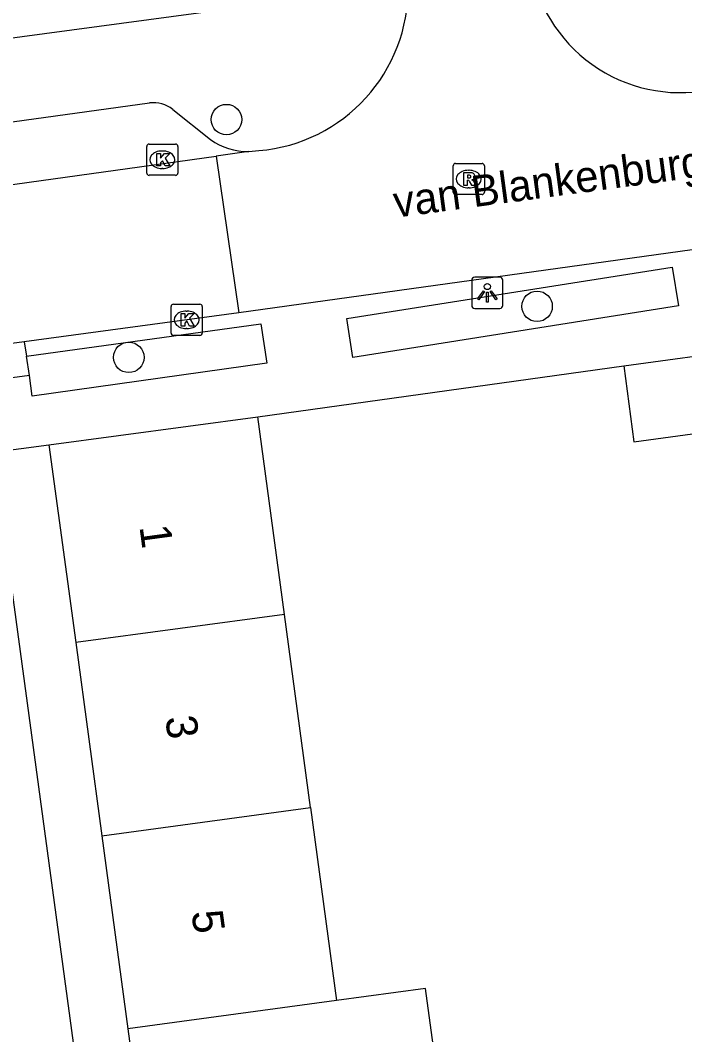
# Model space of a CAD drawing. Extents: x 159053 to 160041, y 380450 to 381422.
# Drawn here: x 159624.44 to 159645.73, y 380957.63 to 380990.15 of the extents above; entities that cross this region are included whole.
import ezdxf

# ---------------------------------------------------------------- set-up
doc = ezdxf.new("R2010")
doc.units = 0
for name, color, linetype in [('IMGEO_Boom', 7, 'Continuous'), ('IMGEO_Kolk', 7, 'Continuous'), ('IMGEO_Lichtpunt', 7, 'Continuous'), ('IMGEO_Muur', 7, 'Continuous'), ('IMGEO_Openbare_ruimte_label', 7, 'Continuous'), ('IMGEO_Pand', 7, 'Continuous'), ('IMGEO_Pand_nummerreeks', 7, 'Continuous'), ('IMGEO_Rijbaan_lokaal_open', 7, 'Continuous'), ('IMGEO_Rioolput', 7, 'Continuous'), ('IMGEO_Voetpad_op_trap', 7, 'Continuous'), ('IMGEO_Voetpad_open', 7, 'Continuous')]:
    doc.layers.add(name, color=color, linetype=linetype)

msp = doc.modelspace()

# ---------------------------------------------------------------- linework, layer by layer
at = {"layer": 'IMGEO_Boom'}
for centre in [(159631.044, 380986.968), (159641.002, 380980.981), (159627.913, 380979.345)]:
    msp.add_circle(centre, 0.489, dxfattribs=at)
at = {"layer": 'IMGEO_Kolk'}
for p, q in [((159628.489, 380985.255), (159628.489, 380986.107)), ((159628.564, 380986.181), (159629.416, 380986.181)), ((159629.49, 380986.107), (159629.49, 380985.255)), ((159628.977, 380985.961), (159629.002, 380985.961)), ((159629.416, 380985.181), (159628.564, 380985.181)), ((159629, 380985.401), (159628.975, 380985.401)), ((159629.269, 380980.123), (159629.269, 380980.975)), ((159629.344, 380981.049), (159630.196, 380981.049)), ((159630.27, 380980.975), (159630.27, 380980.123)), ((159629.757, 380980.829), (159629.782, 380980.829)), ((159629.78, 380980.269), (159629.755, 380980.269)), ((159630.196, 380980.049), (159629.344, 380980.049))]:
    msp.add_line(p, q, dxfattribs=at)
for points in [[(159628.489, 380985.255), (159628.489, 380986.107)], [(159628.564, 380986.181), (159629.416, 380986.181)], [(159629.49, 380986.107), (159629.49, 380985.255)], [(159628.81, 380985.881), (159628.933, 380985.881), (159628.933, 380985.73), (159629.063, 380985.881), (159629.227, 380985.881), (159629.081, 380985.73), (159629.234, 380985.481), (159629.082, 380985.481), (159628.997, 380985.645), (159628.933, 380985.578), (159628.933, 380985.481), (159628.81, 380985.481), (159628.81, 380985.881)], [(159629.416, 380985.181), (159628.564, 380985.181)], [(159629.269, 380980.123), (159629.269, 380980.975)], [(159629.344, 380981.049), (159630.196, 380981.049)], [(159630.27, 380980.975), (159630.27, 380980.123)], [(159629.59, 380980.749), (159629.713, 380980.749), (159629.713, 380980.598), (159629.843, 380980.749), (159630.007, 380980.749), (159629.861, 380980.598), (159630.014, 380980.349), (159629.862, 380980.349), (159629.777, 380980.513), (159629.713, 380980.446), (159629.713, 380980.349), (159629.59, 380980.349), (159629.59, 380980.749)], [(159630.196, 380980.049), (159629.344, 380980.049)]]:
    msp.add_lwpolyline(points, dxfattribs=at)
for centre, start, end in [((159628.566, 380986.105), 91.552, 178.448), ((159628.566, 380986.105), 91.552, 178.448), ((159629.414, 380986.105), 1.552, 88.448), ((159629.414, 380986.105), 1.552, 88.448), ((159628.566, 380985.257), 181.552, 268.448), ((159628.566, 380985.257), 181.552, 268.448), ((159629.414, 380985.257), 271.552, 358.448), ((159629.414, 380985.257), 271.552, 358.448), ((159629.346, 380980.973), 91.552, 178.448), ((159629.346, 380980.973), 91.552, 178.448), ((159630.194, 380980.973), 1.552, 88.448), ((159630.194, 380980.973), 1.552, 88.448), ((159629.346, 380980.125), 181.552, 268.448), ((159629.346, 380980.125), 181.552, 268.448), ((159630.194, 380980.125), 271.552, 358.448), ((159630.194, 380980.125), 271.552, 358.448)]:
    msp.add_arc(centre, 0.0765, start, end, dxfattribs=at)
for centre, major_axis, ratio, start_param, end_param in [((159628.976, 380985.681), (-0.387, 0.002), 0.722429, 4.712389, 7.853982), ((159629.001, 380985.681), (-0.39, 0.002), 0.717154, 1.570796, 4.712389), ((159629.756, 380980.549), (-0.387, 0.002), 0.722429, 4.712389, 7.853982), ((159629.781, 380980.549), (-0.39, 0.002), 0.717154, 1.570796, 4.712389)]:
    msp.add_ellipse(centre, major_axis=major_axis, ratio=ratio, start_param=start_param, end_param=end_param, dxfattribs=at)
at = {"layer": 'IMGEO_Lichtpunt'}
for p, q in [((159639.81, 380981.913), (159639.002, 380981.913)), ((159639.81, 380981.913), (159639.002, 380981.913)), ((159638.908, 380981.818), (159638.908, 380981.011)), ((159638.908, 380981.818), (159638.908, 380981.011)), ((159639.904, 380981.011), (159639.904, 380981.818)), ((159639.904, 380981.011), (159639.904, 380981.818)), ((159639.002, 380980.917), (159639.81, 380980.917)), ((159639.002, 380980.917), (159639.81, 380980.917))]:
    msp.add_line(p, q, dxfattribs=at)
for points in [[(159639.282, 380981.482), (159639.321, 380981.454), (159639.133, 380981.192), (159639.095, 380981.219), (159639.282, 380981.482)], [(159639.384, 380981.434), (159639.431, 380981.434), (159639.431, 380981.112), (159639.384, 380981.112), (159639.384, 380981.434)], [(159639.494, 380981.454), (159639.532, 380981.481), (159639.719, 380981.219), (159639.68, 380981.191), (159639.494, 380981.454)]]:
    msp.add_lwpolyline(points, dxfattribs=at)
msp.add_circle((159639.407, 380981.616), 0.0994, dxfattribs=at)
for centre, start, end in [((159639.002, 380981.818), 90, 180), ((159639.002, 380981.818), 90, 180), ((159639.81, 380981.818), 0, 90), ((159639.81, 380981.818), 0, 90), ((159639.002, 380981.011), 180, 270), ((159639.002, 380981.011), 180, 270), ((159639.81, 380981.011), 270, 0), ((159639.81, 380981.011), 270, 360)]:
    msp.add_arc(centre, 0.0946, start, end, dxfattribs=at)
at = {"layer": 'IMGEO_Muur'}
msp.add_lwpolyline([(159632.047, 380977.442), (159643.779, 380979.075)], dxfattribs=at)
at = {"layer": 'IMGEO_Pand'}
for points in [[(159643.779, 380979.075), (159647.702, 380979.605)], [(159643.779, 380979.075), (159644.108, 380976.638), (159648.031, 380977.168)], [(159625.356, 380976.539), (159632.047, 380977.442)], [(159632.902, 380971.105), (159632.047, 380977.442)], [(159625.356, 380976.539), (159626.212, 380970.2)], [(159632.902, 380971.105), (159626.212, 380970.2)], [(159633.738, 380964.913), (159632.902, 380971.105)], [(159626.212, 380970.2), (159627.048, 380964.008)], [(159627.048, 380964.008), (159633.738, 380964.913)], [(159633.738, 380964.913), (159634.574, 380958.722)], [(159627.048, 380964.008), (159627.883, 380957.817)], [(159635.41, 380952.532), (159638.265, 380952.918), (159637.428, 380959.108), (159634.574, 380958.722)], [(159634.574, 380958.722), (159627.883, 380957.817)], [(159627.883, 380957.817), (159628.719, 380951.627)]]:
    msp.add_lwpolyline(points, dxfattribs=at)
at = {"layer": 'IMGEO_Rijbaan_lokaal_open'}
for points in [[(159592.902, 380980.536), (159630.712, 380985.796)], [(159631.757, 380985.948), (159630.712, 380985.796)], [(159630.712, 380985.796), (159631.442, 380980.776)], [(159631.757, 380985.948), (159632.08, 380985.974)], [(159648.745, 380983.173), (159631.442, 380980.776)], [(159631.442, 380980.776), (159624.562, 380979.841)], [(159624.562, 380979.841), (159616.632, 380978.772)], [(159629.685, 380931.175), (159623.567, 380976.306)]]:
    msp.add_lwpolyline(points, dxfattribs=at)
for centre, radius, start, end in [((159645.591, 380992.701), 4.869, 190.9556, 283.8131), ((159631.653, 380991.171), 5.215, 274.7006, 0.7228)]:
    msp.add_arc(centre, radius, start, end, dxfattribs=at)
at = {"layer": 'IMGEO_Rioolput'}
for p, q in [((159638.311, 380984.636), (159638.311, 380985.488)), ((159638.386, 380985.562), (159639.238, 380985.562)), ((159639.312, 380985.488), (159639.312, 380984.636)), ((159638.799, 380985.342), (159638.824, 380985.342)), ((159639.238, 380984.562), (159638.386, 380984.562)), ((159638.822, 380984.782), (159638.797, 380984.782))]:
    msp.add_line(p, q, dxfattribs=at)
for points in [[(159638.311, 380984.636), (159638.311, 380985.488)], [(159638.386, 380985.562), (159639.238, 380985.562)], [(159639.312, 380985.488), (159639.312, 380984.636)], [(159638.9, 380985.26), (159638.648, 380985.262), (159638.648, 380984.862)], [(159638.826, 380985.181), (159638.772, 380985.181), (159638.772, 380985.1)], [(159638.648, 380984.862), (159638.772, 380984.862), (159638.772, 380985.024), (159638.783, 380985.024)], [(159638.772, 380985.1), (159638.824, 380985.1)], [(159638.83, 380984.995), (159638.901, 380984.862), (159639.041, 380984.862), (159638.976, 380984.988)], [(159639.238, 380984.562), (159638.386, 380984.562)]]:
    msp.add_lwpolyline(points, dxfattribs=at)
for centre, radius, start, end in [((159638.388, 380985.486), 0.0765, 91.552, 178.448), ((159638.388, 380985.486), 0.0765, 91.552, 178.448), ((159639.236, 380985.486), 0.0765, 1.552, 88.448), ((159639.236, 380985.486), 0.0765, 1.552, 88.448), ((159638.832, 380985.085), 0.0964, 77.0061, 93.1865), ((159638.846, 380985.142), 0.0378, 276.6634, 79.6772), ((159638.899, 380985.15), 0.109, 350.3612, 89.416), ((159638.897, 380985.15), 0.112, 277.5842, 350.9817), ((159638.782, 380984.971), 0.0533, 26.0293, 88.6989), ((159638.808, 380985.289), 0.19, 274.7715, 282.9687), ((159638.881, 380984.935), 0.108, 29.5134, 73.7905), ((159638.388, 380984.638), 0.0765, 181.552, 268.448), ((159638.388, 380984.638), 0.0765, 181.552, 268.448), ((159639.236, 380984.638), 0.0765, 271.552, 358.448), ((159639.236, 380984.638), 0.0765, 271.552, 358.448)]:
    msp.add_arc(centre, radius, start, end, dxfattribs=at)
for centre, major_axis, ratio, start_param, end_param in [((159638.798, 380985.062), (-0.387, 0.002), 0.722429, 4.712389, 7.853982), ((159638.823, 380985.062), (-0.39, 0.002), 0.717154, 1.570796, 4.712389)]:
    msp.add_ellipse(centre, major_axis=major_axis, ratio=ratio, start_param=start_param, end_param=end_param, dxfattribs=at)
at = {"layer": 'IMGEO_Voetpad_op_trap'}
for points in [[(159632.613, 380990.715), (159590.084, 380985.004)], [(159594.727, 380982.821), (159628.576, 380987.503)], [(159629.327, 380987.292), (159630.535, 380986.327)], [(159634.901, 380980.587), (159645.338, 380982.24), (159645.535, 380980.996), (159635.098, 380979.343), (159634.901, 380980.587)], [(159624.635, 380979.384), (159632.151, 380980.416), (159632.343, 380979.164), (159624.82, 380978.099), (159624.733, 380978.767)], [(159624.562, 380979.841), (159624.635, 380979.384)], [(159624.733, 380978.767), (159624.635, 380979.384)], [(159632.047, 380977.442), (159643.779, 380979.075)], [(159624.733, 380978.767), (159616.793, 380977.691)]]:
    msp.add_lwpolyline(points, dxfattribs=at)
for centre, radius, start, end in [((159628.696, 380986.487), 1.023, 51.896, 96.7176), ((159631.707, 380987.945), 1.998, 234.0964, 271.4413)]:
    msp.add_arc(centre, radius, start, end, dxfattribs=at)
at = {"layer": 'IMGEO_Voetpad_open'}
msp.add_lwpolyline([(159623.567, 380976.306), (159625.356, 380976.539)], dxfattribs=at)

# ---------------------------------------------------------------- texts
at = {"layer": 'IMGEO_Openbare_ruimte_label'}
msp.add_text('van Blankenburgstraat', height=1, rotation=7.6439, dxfattribs=at).set_placement((159636.464, 380983.821))
at = {"layer": 'IMGEO_Pand_nummerreeks'}
for s, p in [('1', (159628.253, 380973.919)), ('3', (159629.079, 380967.799)), ('5', (159629.921, 380961.565))]:
    msp.add_text(s, height=1, rotation=277.6877, dxfattribs=at).set_placement(p)

doc.saveas('drawing.dxf')
